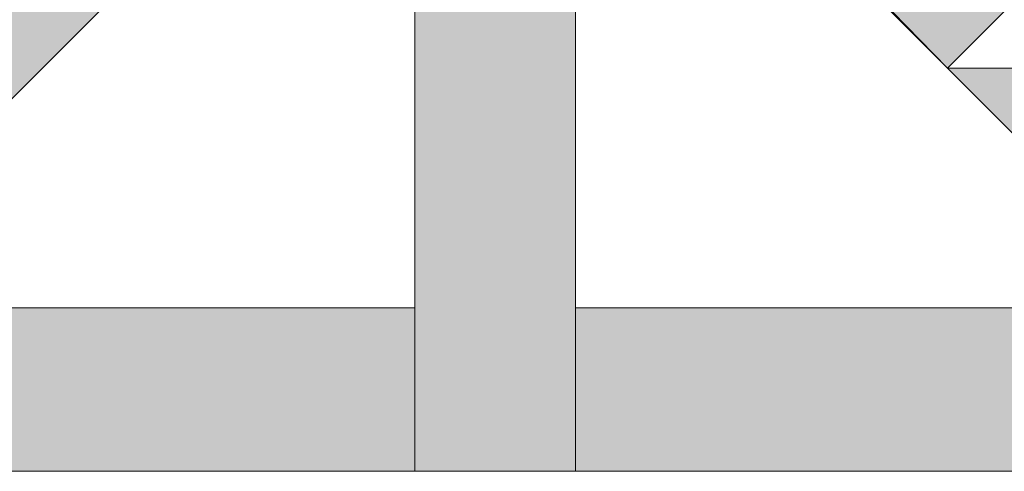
# Model space of a CAD drawing. Extents: x 3940905 to 4145695, y 925352 to 1109797.
# Tile 520 of 656: x 4010400 to 4010578, y 1099759 to 1099841. Entities that reach past the tile are written whole.
import ezdxf

# ---------------------------------------------------------------- set-up
doc = ezdxf.new("R2010")
doc.units = 0
doc.header["$LTSCALE"] = 750
doc.header["$MEASUREMENT"] = 0
doc.layers.add('CKD Equipments', color=252, linetype='CONTINUOUS', lineweight=0)

msp = doc.modelspace()

# ---------------------------------------------------------------- hatches: boundary and pattern name
at = {"layer": 'CKD Equipments', "true_color": 0xff0000}
h = msp.add_hatch(color=1, dxfattribs=at)
h.paths.add_polyline_path([(4010471.28, 1099810.93), (4010500.28, 1099862.83), (4010471.28, 1099862.83)])
h.paths.add_polyline_path([(4010500.28, 1099810.93), (4010471.28, 1099810.93), (4010500.28, 1099862.83)])
at = {"layer": 'CKD Equipments', "true_color": 0x808080}
h = msp.add_hatch(color=8, dxfattribs=at)
h.paths.add_polyline_path([(4010404.11, 1099831.79), (4010362.9, 1099831.79), (4010383.76, 1099852.65)])
h.paths.add_polyline_path([(4010321.18, 1099790.07), (4010404.11, 1099831.79), (4010362.9, 1099831.79)])
h.paths.add_polyline_path([(4010362.39, 1099790.07), (4010321.18, 1099790.07), (4010404.11, 1099831.79)])
at = {"layer": 'CKD Equipments', "true_color": 0xff0000}
h = msp.add_hatch(color=1, dxfattribs=at)
h.paths.add_polyline_path([(4010404.11, 1099831.79), (4010424.97, 1099852.65), (4010383.76, 1099852.65)])
h.paths.add_polyline_path([(4010424.97, 1099852.65), (4010404.11, 1099831.79)], flags=16)
at = {"layer": 'CKD Equipments', "true_color": 0x808080}
h = msp.add_hatch(color=8, dxfattribs=at)
h.paths.add_polyline_path([(4010609.67, 1099790.07), (4010608.65, 1099831.79), (4010567.44, 1099831.79)])
h.paths.add_polyline_path([(4010650.89, 1099790.07), (4010609.67, 1099790.07), (4010608.65, 1099831.79)])
h = msp.add_hatch(color=8, dxfattribs=at)
h.paths.add_polyline_path([(4010471.28, 1099759.03), (4010500.28, 1099810.93), (4010471.28, 1099810.93)])
h.paths.add_polyline_path([(4010500.28, 1099759.03), (4010471.28, 1099759.03), (4010500.28, 1099810.93)])
at = {"layer": 'CKD Equipments', "true_color": 0xffffff}
h = msp.add_hatch(color=7, dxfattribs=at)
h.paths.add_polyline_path([(4010341.53, 1099769.21), (4010471.28, 1099788.54), (4010360.86, 1099788.54)])
h.paths.add_polyline_path([(4010471.28, 1099769.21), (4010341.53, 1099769.21), (4010471.28, 1099788.54)])
h = msp.add_hatch(color=7, dxfattribs=at)
h.paths.add_polyline_path([(4010500.28, 1099769.21), (4010611.2, 1099788.54), (4010500.28, 1099788.54)])
h.paths.add_polyline_path([(4010630.02, 1099769.21), (4010500.28, 1099769.21), (4010611.2, 1099788.54)])
h = msp.add_hatch(color=7, dxfattribs=at)
h.paths.add_polyline_path([(4010311, 1099759.03), (4010471.28, 1099769.21), (4010311, 1099769.21)])
h.paths.add_polyline_path([(4010471.28, 1099759.03), (4010311, 1099759.03), (4010471.28, 1099769.21)])
h = msp.add_hatch(color=7, dxfattribs=at)
h.paths.add_polyline_path([(4010500.28, 1099759.03), (4010661.06, 1099769.21), (4010500.28, 1099769.21)])
h.paths.add_polyline_path([(4010661.06, 1099759.03), (4010500.28, 1099759.03), (4010661.06, 1099769.21)])

# ---------------------------------------------------------------- linework, layer by layer
at = {"layer": 'CKD Equipments', "color": 8, "true_color": 0x808080}
for p, q in [((4010435.15, 1099862.83), (4010341.53, 1099769.21)), ((4010471.28, 1099759.03), (4010471.28, 1099862.83)), ((4010500.28, 1099862.83), (4010500.28, 1099759.03)), ((4010536.4, 1099862.83), (4010630.02, 1099769.21)), ((4010588.3, 1099852.65), (4010567.44, 1099831.79)), ((4010567.44, 1099831.79), (4010588.3, 1099852.65)), ((4010588.3, 1099852.65), (4010567.44, 1099831.79)), ((4010567.44, 1099831.79), (4010608.65, 1099831.79)), ((4010471.28, 1099788.54), (4010360.86, 1099788.54)), ((4010360.86, 1099788.54), (4010471.28, 1099788.54)), ((4010611.2, 1099788.54), (4010500.28, 1099788.54)), ((4010500.28, 1099788.54), (4010611.2, 1099788.54)), ((4010661.06, 1099759.03), (4010311, 1099759.03)), ((4010500.28, 1099759.03), (4010471.28, 1099759.03))]:
    msp.add_line(p, q, dxfattribs=at)
at = {"layer": 'CKD Equipments', "color": 1, "true_color": 0xff0000}
for p, q in [((4010547.09, 1099852.65), (4010567.44, 1099831.79)), ((4010567.44, 1099831.79), (4010588.3, 1099852.65))]:
    msp.add_line(p, q, dxfattribs=at)
msp.add_solid([(4010567.44, 1099831.79), (4010588.3, 1099852.65), (4010547.09, 1099852.65)], dxfattribs=at)

doc.saveas('drawing.dxf')
